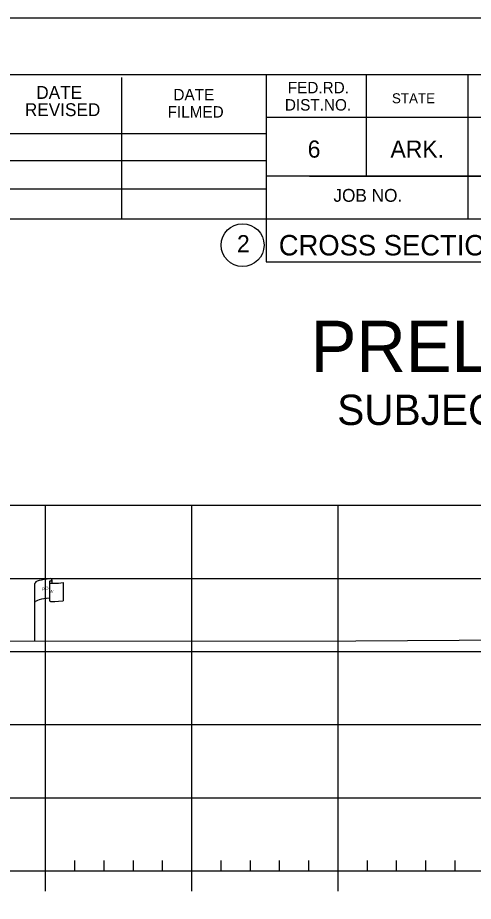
# Model space of a CAD drawing. Extents: x 1365647 to 1367999, y 387113 to 400173.
# Drawn here: x 1365992.2 to 1366023.3, y 390085.7 to 390146.1 of the extents above; entities that cross this region are included whole.
import ezdxf

# ---------------------------------------------------------------- set-up
doc = ezdxf.new("R2010")
doc.units = 0
for name, color, linetype in [('E_Existing ROW', 7, 'Continuous'), ('R_Axis', 7, 'Continuous'), ('R_Border', 7, 'Continuous'), ('R_Border Prem', 7, 'Continuous'), ('R_Exist Surface', 7, 'Continuous'), ('R_Grid', 7, 'Continuous'), ('R_No Plot', 7, 'Continuous')]:
    doc.layers.add(name, color=color, linetype=linetype)

msp = doc.modelspace()

# ---------------------------------------------------------------- linework, layer by layer
at = {"layer": 'E_Existing ROW'}
for p, q in [((1365994.519, 390107.677), (1365994.519, 390107.436)), ((1365993.356, 390103.475), (1365993.356, 390107.426)), ((1365994.352, 390107.521), (1365994.352, 390107.507)), ((1365994.352, 390107.507), (1365994.352, 390106.281)), ((1365995.287, 390107.483), (1365995.287, 390106.243))]:
    msp.add_line(p, q, dxfattribs=at)
for centre, radius, start, end in [((1365994.441, 390107.677), 0.0783, 263.07118, 93.95638), ((1365994.43, 390107.521), 0.078, 88.6458, 274.28284), ((1365994.43, 390106.281), 0.0783, 180, 273.95638)]:
    msp.add_arc(centre, radius, start, end, dxfattribs=at)
for centre, major_axis, ratio, start_param, end_param in [((1365994.938, 390107.47), (-1.582, -0.043), 0.19887, 5.030368, 6.283185), ((1365995.646, 390107.585), (-1.227, -0.134), 0.052933, 0.159456, 1.268315), ((1365994.933, 390106.151), (-1.582, -0.043), 0.19887, 5.083035, 6.194897), ((1365995.646, 390106.345), (-1.227, -0.134), 0.052933, 0.159456, 1.268315)]:
    msp.add_ellipse(centre, major_axis=major_axis, ratio=ratio, start_param=start_param, end_param=end_param, dxfattribs=at)
at = {"layer": 'R_Axis'}
for p, q in [((1365996.095, 390087.773), (1365996.095, 390088.473)), ((1365998.095, 390087.773), (1365998.095, 390088.473)), ((1366000.095, 390087.773), (1366000.095, 390088.473)), ((1366002.095, 390087.773), (1366002.095, 390088.473)), ((1366006.095, 390087.773), (1366006.095, 390088.473)), ((1366008.095, 390087.773), (1366008.095, 390088.473)), ((1366010.095, 390087.773), (1366010.095, 390088.473)), ((1366012.095, 390087.773), (1366012.095, 390088.473)), ((1366016.095, 390087.773), (1366016.095, 390088.473)), ((1366018.095, 390087.773), (1366018.095, 390088.473)), ((1366020.095, 390087.773), (1366020.095, 390088.473)), ((1366022.095, 390087.773), (1366022.095, 390088.473)), ((1365749.095, 390087.773), (1366039.095, 390087.773)), ((1365994.095, 390086.373), (1365994.095, 390087.773)), ((1366004.095, 390086.373), (1366004.095, 390087.773)), ((1366014.095, 390086.373), (1366014.095, 390087.773))]:
    msp.add_line(p, q, dxfattribs=at)
at = {"layer": 'R_Border'}
for p, q in [((1365736.095, 390142.233), (1366052.275, 390142.233)), ((1366009.175, 390142.233), (1366009.175, 390129.433)), ((1366016.015, 390142.233), (1366016.015, 390135.293)), ((1366022.955, 390142.233), (1366022.955, 390132.353)), ((1365999.315, 390132.353), (1365999.315, 390142.033)), ((1366052.275, 390139.293), (1366009.175, 390139.293)), ((1365970.015, 390138.213), (1366009.175, 390138.213)), ((1365970.015, 390136.353), (1366009.175, 390136.353)), ((1366052.275, 390135.293), (1366009.175, 390135.293)), ((1366012.135, 390135.293), (1366052.275, 390135.293)), ((1365970.015, 390134.413), (1366009.175, 390134.413)), ((1366052.275, 390132.353), (1365970.015, 390132.353)), ((1366009.175, 390129.433), (1366052.275, 390129.433))]:
    msp.add_line(p, q, dxfattribs=at)
msp.add_circle((1366007.562, 390130.568), 1.467, dxfattribs=at)
at = {"layer": 'R_Exist Surface'}
msp.add_lwpolyline([(1365937.539, 390102.068), (1365944.659, 390102.146), (1365944.816, 390102.147), (1365944.836, 390102.146), (1365946.254, 390102.03), (1365948.701, 390102.235), (1365949.016, 390102.27), (1365949.962, 390102.422), (1365951.584, 390102.672), (1365952.429, 390102.928), (1365953.885, 390103.143), (1365955.803, 390103.19), (1365955.966, 390103.226), (1365956.711, 390103.192), (1365964.55, 390103.059), (1365987.665, 390103.451), (1365988.543, 390103.467), (1365990.142, 390103.471), (1366015.303, 390103.503), (1366036.474, 390103.634), (1366037.644, 390103.641), (1366037.968, 390103.637), (1366039.095, 390103.622)], dxfattribs=at)
at = {"layer": 'R_Grid'}
for p, q in [((1365749.095, 390112.773), (1366039.095, 390112.773)), ((1365994.095, 390087.773), (1365994.095, 390112.773)), ((1366004.095, 390087.773), (1366004.095, 390112.773)), ((1366014.095, 390087.773), (1366014.095, 390112.773)), ((1365749.095, 390107.773), (1366039.095, 390107.773)), ((1365749.095, 390102.773), (1366039.095, 390102.773)), ((1365749.095, 390097.773), (1366039.095, 390097.773)), ((1365749.095, 390092.773), (1366039.095, 390092.773)), ((1365749.095, 390087.773), (1366039.095, 390087.773))]:
    msp.add_line(p, q, dxfattribs=at)
at = {"layer": 'R_No Plot'}
msp.add_line((1365723.694, 390146.127), (1366057.027, 390146.127), dxfattribs=at)
msp.add_lwpolyline([(1365723.687, 390146.127), (1366057.027, 390146.127), (1366057.027, 389932.79), (1365723.687, 389932.79)], close=True, dxfattribs=at)

# ---------------------------------------------------------------- texts
at = {"layer": 'E_Existing ROW'}
for s, height, rotation, p in [('R ', 0.2, 9.98841, (1365993.876, 390106.928)), (' O', 0.2, 9.98841, (1365994.021, 390106.973)), ('DWB 11-9-07', 0.001, 90, (1365994.519, 390107.437)), ('W', 0.2, 351.17882, (1365994.351, 390106.804)), ('DWB 11-9-07', 0.001, 5.07169, (1365995.277, 390106.243)), ('DWB 11-9-07', 0.001, 90, (1365993.356, 390103.476))]:
    msp.add_text(s, height=height, rotation=rotation, dxfattribs=at).set_placement(p)
at = {"layer": 'R_Border'}
for s, height, p in [('FED.RD.', 0.7819, (1366010.655, 390140.953)), ('DATE', 0.8792, (1365993.455, 390140.573)), ('DATE', 0.7819, (1366002.835, 390140.473)), ('STATE', 0.684, (1366017.775, 390140.273)), ('REVISED', 0.8792, (1365992.675, 390139.393)), ('DIST.NO.', 0.7819, (1366010.455, 390139.773)), ('FILMED', 0.7819, (1366002.435, 390139.293)), ('6', 1.172, (1366012.015, 390136.553)), ('ARK.', 1.1723, (1366017.675, 390136.553)), ('JOB NO.', 0.8792, (1366013.775, 390133.533)), ('2', 1.172, (1366007.179, 390130.082)), ('CROSS SECTIONS', 1.4, (1366010.038, 390129.863))]:
    msp.add_text(s, height=height, rotation=360, dxfattribs=at).set_placement(p)
at = {"layer": 'R_Border Prem'}
for s, height, p in [('PRELIMINARY', 3.5, (1366012.226, 390121.896)), ('DWB', 0.01, (1366012.973, 390123.745)), ('SUBJECT TO REVISION', 2.07511, (1366014.035, 390118.267))]:
    msp.add_text(s, height=height, rotation=360, dxfattribs=at).set_placement(p)

doc.saveas('drawing.dxf')
